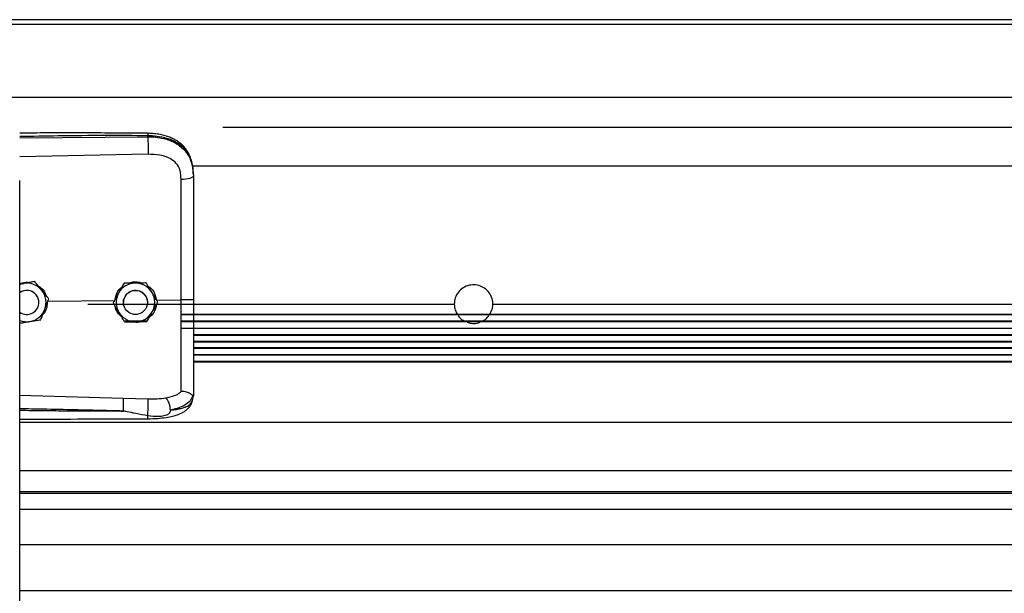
# Model space of a CAD drawing. Header units: inches. Extents: x 170 to 284, y 215 to 248.
# Tile 696 of 1056: x 227.164 to 227.6, y 224.15 to 224.405. Entities that reach past the tile are written whole.
import ezdxf

# ---------------------------------------------------------------- set-up
doc = ezdxf.new("R2010")
doc.units = ezdxf.units.IN
doc.header["$LTSCALE"] = 0.25
doc.header["$MEASUREMENT"] = 0
doc.layers.add('RH FRONT OF HOOD', color=7, linetype='Continuous')

msp = doc.modelspace()

# ---------------------------------------------------------------- linework, layer by layer
at = {"layer": 'RH FRONT OF HOOD'}
for p, q in [((231.435415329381, 224.4045334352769), (226.924131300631, 224.4045334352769)), ((231.435415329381, 224.402427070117), (226.924131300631, 224.402427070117)), ((226.941045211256, 224.3701573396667), (231.435415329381, 224.3701573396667)), ((227.2537032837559, 224.3568718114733), (231.105843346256, 224.3568718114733)), ((227.163613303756, 224.3521234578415), (227.2204605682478, 224.3526601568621)), ((227.2204605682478, 224.3526601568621), (227.2204605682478, 224.3530715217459)), ((227.2205565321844, 224.3448713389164), (227.163613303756, 224.3436617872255)), ((227.2401614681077, 224.3397961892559), (231.1257278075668, 224.3397961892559)), ((227.240656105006, 224.3357369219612), (227.240656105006, 224.33524860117)), ((227.163613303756, 220.1328032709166), (227.163613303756, 224.3332527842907)), ((227.1653878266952, 224.2875954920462), (227.163613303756, 224.2873066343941)), ((227.1702658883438, 224.2883916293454), (227.1693373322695, 224.2882405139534)), ((227.1702658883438, 224.2883899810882), (227.1702658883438, 224.2883916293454)), ((227.2099049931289, 224.2876318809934), (227.2099049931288, 224.2876335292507)), ((227.2197884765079, 224.2877801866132), (227.2197884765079, 224.2877818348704)), ((227.1721136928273, 224.279145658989), (227.1721136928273, 224.2791464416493)), ((227.1761474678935, 224.2797529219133), (227.205845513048, 224.2800372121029)), ((227.1765196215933, 224.2807351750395), (227.1765196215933, 224.2807368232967)), ((227.193781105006, 224.2784037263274), (227.3564270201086, 224.2784037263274)), ((227.2050916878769, 224.2789983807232), (227.2050916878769, 224.2790000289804)), ((227.2096249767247, 224.2791464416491), (227.2096249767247, 224.2791456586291)), ((227.2203253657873, 224.2791456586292), (227.2203253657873, 224.2791464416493)), ((227.2242848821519, 224.2802137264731), (227.2351984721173, 224.2803181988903)), ((227.2248586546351, 224.2792949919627), (227.2248586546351, 224.2792966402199)), ((227.240656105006, 224.2803878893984), (227.240656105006, 224.2738697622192)), ((227.3735476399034, 224.2784037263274), (228.8972830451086, 224.2784037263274)), ((227.2082350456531, 224.2738691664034), (227.2077231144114, 224.2738691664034)), ((227.2078240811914, 224.2737537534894), (227.2083270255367, 224.2737537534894)), ((227.2158601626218, 224.2738691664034), (227.2140901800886, 224.2738691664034)), ((227.2216233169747, 224.2737537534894), (227.222443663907, 224.2737537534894)), ((227.2225456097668, 224.2738691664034), (227.2217152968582, 224.2738691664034)), ((227.2351992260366, 224.2737537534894), (231.1243474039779, 224.2737537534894)), ((231.1243474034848, 224.2738691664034), (227.2351992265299, 224.2738691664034)), ((227.2201344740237, 224.2708213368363), (227.2099777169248, 224.2708213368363)), ((227.2100460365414, 224.2707070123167), (227.2200707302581, 224.2707070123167)), ((227.2351991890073, 224.2707070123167), (231.1243474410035, 224.2707070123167)), ((231.1243474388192, 224.2708213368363), (227.2351991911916, 224.2708213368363)), ((227.240656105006, 224.2705524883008), (227.240656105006, 224.267802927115)), ((227.2351991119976, 224.2676893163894), (231.1243475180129, 224.2676893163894)), ((231.1243476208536, 224.2648010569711), (227.240656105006, 224.2648010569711)), ((227.240656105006, 224.2646903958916), (231.1243476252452, 224.2646903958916)), ((231.1243477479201, 224.2618154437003), (227.240656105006, 224.2618154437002)), ((227.240656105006, 224.2617026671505), (231.1243477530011, 224.2617026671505)), ((231.1243478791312, 224.2589715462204), (227.240656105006, 224.2589715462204)), ((227.240656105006, 224.2588587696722), (231.1243478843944, 224.2588587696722)), ((231.1243480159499, 224.2559838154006), (227.240656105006, 224.2559838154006)), ((227.240656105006, 224.2558731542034), (231.1243480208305, 224.2558731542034)), ((231.1243481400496, 224.2529848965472), (227.240656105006, 224.2529848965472)), ((227.240656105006, 224.2528712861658), (231.1243481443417, 224.2528712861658)), ((227.163613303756, 224.2379900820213), (227.2095489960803, 224.2366582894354)), ((227.2403164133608, 224.2356815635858), (227.240656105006, 224.2376667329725)), ((227.240656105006, 224.2381955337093), (227.240656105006, 224.2376667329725)), ((227.2095489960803, 224.2366582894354), (227.2205346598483, 224.2363961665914)), ((227.163613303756, 224.226018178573), (231.1959333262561, 224.226018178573)), ((227.163613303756, 224.2046391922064), (231.1959333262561, 224.2046391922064)), ((231.1959333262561, 224.1951539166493), (227.163613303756, 224.1951539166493)), ((227.163613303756, 224.1945145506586), (231.1959333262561, 224.1945145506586)), ((227.163613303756, 224.1874964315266), (231.1959333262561, 224.1874964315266)), ((227.163613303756, 224.1718123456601), (231.1959333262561, 224.1718123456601)), ((227.163613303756, 224.1514243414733), (231.1959333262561, 224.1514243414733))]:
    msp.add_line(p, q, dxfattribs=at)
at = {"layer": 'RH FRONT OF HOOD', "flags": 128}
for points in [[(227.240656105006, 224.33524860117), (227.2405521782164, 224.3349528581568), (227.2402442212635, 224.3346679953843), (227.239743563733, 224.3344044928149), (227.2390686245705, 224.3341720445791), (227.238244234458, 224.3339792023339), (227.2373007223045, 224.3338330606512), (227.2362727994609, 224.3337389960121), (227.235198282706, 224.3337004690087)], [(227.163613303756, 224.2871060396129), (227.1642967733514, 224.2873436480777), (227.1653878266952, 224.2875954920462)], [(227.2195679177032, 224.2818907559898), (227.2201727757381, 224.280415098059), (227.2203253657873, 224.2791464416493)]]:
    msp.add_lwpolyline(points, dxfattribs=at)
at = {"layer": 'RH FRONT OF HOOD'}
msp.add_circle((227.2149751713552, 224.279145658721), 0.005350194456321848, dxfattribs=at)
for centre, radius, start, end in [((227.1667634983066, 224.2791464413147), 0.008560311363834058, 39.24773070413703, 99.2477296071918), ((227.2149751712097, 224.2791464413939), 0.008560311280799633, 90.85968127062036, 150.8596805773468), ((227.2149751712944, 224.2791464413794), 0.008560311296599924, 30.85968260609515, 90.85968183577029), ((227.1667634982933, 224.2791464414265), 0.005350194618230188, 39.24773075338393, 126.0718980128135), ((227.1667634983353, 224.2791456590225), 0.005350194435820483, 300.009742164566, 126.0718999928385), ((227.1667634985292, 224.2791464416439), 0.005350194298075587, 5.902783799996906e-08, 39.2477305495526), ((227.1667634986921, 224.2791464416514), 0.008560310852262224, 339.2477292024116, 39.24773059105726), ((227.2149751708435, 224.2791464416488), 0.00856031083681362, 150.8596808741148, 210.8596823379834), ((227.2149751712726, 224.2791464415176), 0.005350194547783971, 30.85968222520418, 179.9999985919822), ((227.2149751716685, 224.2791464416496), 0.008560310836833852, 330.8596808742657, 30.85968233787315), ((227.1667634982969, 224.2791456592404), 0.005350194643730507, 233.9281021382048, 300.0097413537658), ((227.166763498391, 224.2791464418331), 0.008560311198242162, 279.2477290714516, 339.2477287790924), ((227.2149751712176, 224.279146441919), 0.00856031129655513, 210.8596826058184, 270.8596818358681), ((227.2149751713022, 224.2791464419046), 0.008560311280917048, 270.8596812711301, 330.8596805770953), ((227.1667634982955, 224.2791464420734), 0.008560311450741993, 248.4076756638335, 279.2477294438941)]:
    msp.add_arc(centre, radius, start, end, dxfattribs=at)
for points, knots in [([(227.2204419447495, 224.354163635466), (227.2112249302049, 224.3542315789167), (227.1931380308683, 224.3543649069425), (227.17419448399, 224.3543075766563), (227.1644687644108, 224.354254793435), (227.163613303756, 224.3542501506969)], [0, 0, 0, 0, 0.4865830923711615, 0.9548405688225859, 1, 1, 1, 1]), ([(227.2204605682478, 224.3530715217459), (227.2141547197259, 224.3531108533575), (227.2009156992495, 224.3531934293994), (227.1819660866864, 224.3530122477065), (227.169325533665, 224.3527912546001), (227.163613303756, 224.3526913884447)], [0, 0, 0, 0, 0.3326703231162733, 0.6984356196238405, 1, 1, 1, 1]), ([(227.2204417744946, 224.3541477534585), (227.2204429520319, 224.3541517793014), (227.2204469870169, 224.3541655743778), (227.2204522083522, 224.3540506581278), (227.2204588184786, 224.3537578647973), (227.2204598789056, 224.3533419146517), (227.2204605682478, 224.3530715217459)], [0, 0, 0, 0, 0.09787641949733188, 0.3353863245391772, 0.5679606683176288, 1, 1, 1, 1]), ([(227.2405696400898, 224.3377800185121), (227.2404506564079, 224.3388504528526), (227.2402352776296, 224.3407881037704), (227.2394903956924, 224.3433067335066), (227.2386331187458, 224.3452164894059), (227.2375579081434, 224.3469691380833), (227.236242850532, 224.348557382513), (227.2347721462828, 224.349852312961), (227.2333984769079, 224.3508121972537), (227.2319558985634, 224.3516436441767), (227.2295777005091, 224.3527107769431), (227.2266412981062, 224.353523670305), (227.2233323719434, 224.3540521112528), (227.2214406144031, 224.3541251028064), (227.2204419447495, 224.354163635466)], [0, 0, 0, 0, 0.1084465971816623, 0.1963050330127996, 0.269182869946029, 0.3279968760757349, 0.4149595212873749, 0.4916410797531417, 0.53897604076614, 0.5941910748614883, 0.6694152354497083, 0.8148545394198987, 0.9022606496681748, 1, 1, 1, 1]), ([(227.240656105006, 224.3357369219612), (227.240593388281, 224.3370933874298), (227.2404749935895, 224.3396540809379), (227.2395054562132, 224.3431450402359), (227.2382162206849, 224.345556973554), (227.2368523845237, 224.3472596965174), (227.2357694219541, 224.3483030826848), (227.2347104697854, 224.3491315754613), (227.2337210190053, 224.3497915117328), (227.2324866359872, 224.3504865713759), (227.2308926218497, 224.3512122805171), (227.2282289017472, 224.3521203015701), (227.2246938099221, 224.3528802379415), (227.2217872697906, 224.3530115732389), (227.2204605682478, 224.3530715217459)], [0, 0, 0, 0, 0.1307156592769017, 0.2467609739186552, 0.3577928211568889, 0.4170971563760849, 0.4791482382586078, 0.5177152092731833, 0.5590896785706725, 0.6032945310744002, 0.6633484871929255, 0.7353692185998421, 0.8792082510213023, 1, 1, 1, 1]), ([(227.2204605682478, 224.3526601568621), (227.2204822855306, 224.3520843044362), (227.2205273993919, 224.3508880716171), (227.2205684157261, 224.3486630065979), (227.2205816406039, 224.3464856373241), (227.2205646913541, 224.345395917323), (227.2205565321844, 224.3448713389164)], [0, 0, 0, 0, 0.2406941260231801, 0.4999999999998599, 0.7593058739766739, 1, 1, 1, 1]), ([(227.2204605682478, 224.3526601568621), (227.2216573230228, 224.3526284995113), (227.2240896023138, 224.3525641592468), (227.2274191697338, 224.351945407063), (227.2303975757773, 224.3510022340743), (227.2329292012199, 224.3497886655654), (227.2351748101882, 224.3482427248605), (227.2370374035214, 224.3464075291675), (227.2385310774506, 224.3442723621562), (227.2397003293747, 224.3417178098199), (227.240497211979, 224.3386414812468), (227.240602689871, 224.3363891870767), (227.240656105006, 224.33524860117)], [0, 0, 0, 0, 0.1094013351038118, 0.2223468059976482, 0.315179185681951, 0.4102231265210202, 0.5012749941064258, 0.5946006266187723, 0.6834485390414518, 0.7745330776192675, 0.8858211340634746, 1, 1, 1, 1]), ([(227.2347726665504, 224.3376337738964), (227.2347726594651, 224.337633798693), (227.2346701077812, 224.3379927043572), (227.2341749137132, 224.3393988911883), (227.2326388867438, 224.3416015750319), (227.2295718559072, 224.3435048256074), (227.2254556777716, 224.3447164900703), (227.2223029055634, 224.34481614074), (227.2205565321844, 224.3448713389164)], [0, 0, 0, 0, 4.497367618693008e-06, 0.06509473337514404, 0.261670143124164, 0.4753105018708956, 0.709365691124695, 1, 1, 1, 1]), ([(227.235198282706, 224.3337004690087), (227.2351283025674, 224.3350251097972), (227.2350583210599, 224.3363497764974), (227.234772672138, 224.3376337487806), (227.2347726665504, 224.3376337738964)], [0, 0, 0, 0, 0.999980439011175, 1, 1, 1, 1]), ([(227.2351984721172, 224.2803182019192), (227.2351984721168, 224.2803182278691), (227.235198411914, 224.2837045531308), (227.2351983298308, 224.2907512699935), (227.2351982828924, 224.3014244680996), (227.2351982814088, 224.3123005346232), (227.2351982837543, 224.323087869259), (227.2351982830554, 224.3301629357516), (227.235198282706, 224.3337004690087)], [0, 0, 0, 0, 1.439079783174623e-06, 0.1877923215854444, 0.3908439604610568, 0.5938956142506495, 0.796947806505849, 1, 1, 1, 1]), ([(227.240656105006, 224.33524860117), (227.240656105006, 224.3316184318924), (227.240656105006, 224.3243475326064), (227.240656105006, 224.3132667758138), (227.240656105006, 224.3020841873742), (227.240656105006, 224.2911155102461), (227.240656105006, 224.2838676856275), (227.240656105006, 224.2803878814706)], [0, 0, 0, 0, 0.2027568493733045, 0.4061035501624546, 0.60886041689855, 0.8122072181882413, 1, 1, 1, 1]), ([(227.163613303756, 224.2874255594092), (227.1644509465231, 224.2877061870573), (227.1658601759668, 224.2881783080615), (227.1673332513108, 224.2880596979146), (227.1679307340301, 224.2880115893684)], [0, 0, 0, 0, 0.5943977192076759, 1, 1, 1, 1]), ([(227.1702658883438, 224.2883899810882), (227.1695903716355, 224.2882799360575), (227.1682234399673, 224.2880572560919), (227.1665583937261, 224.2877860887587), (227.1656051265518, 224.2876308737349), (227.1653878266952, 224.2875954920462)], [0, 0, 0, 0, 0.4299704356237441, 0.8700602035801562, 0.9999999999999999, 0.9999999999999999, 0.9999999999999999, 0.9999999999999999]), ([(227.1733927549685, 224.2845644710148), (227.173269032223, 224.2847159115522), (227.1723013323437, 224.285900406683), (227.1712402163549, 224.2871991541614), (227.1703608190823, 224.2882754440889), (227.1702658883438, 224.2883916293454)], [0, 0, 0, 0, 0.1156468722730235, 0.9045342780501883, 1, 1, 1, 1]), ([(227.1733927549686, 224.2845623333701), (227.173269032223, 224.2847137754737), (227.1723013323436, 224.2858982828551), (227.1712402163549, 224.2871972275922), (227.1703608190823, 224.2882737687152), (227.1702658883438, 224.2883899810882)], [0, 0, 0, 0, 0.115646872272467, 0.9045342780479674, 1, 1, 1, 1]), ([(227.1715370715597, 224.2866956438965), (227.1721864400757, 224.2862678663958), (227.1736774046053, 224.285285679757), (227.1749790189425, 224.2835532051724), (227.1752549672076, 224.2823168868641), (227.1753103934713, 224.282068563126)], [0, 0, 0, 0, 0.3814222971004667, 0.8757540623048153, 1, 1, 1, 1]), ([(227.2060093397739, 224.2806461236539), (227.2061717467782, 224.2813980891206), (227.2065506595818, 224.2831525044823), (227.2076800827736, 224.2849930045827), (227.2087198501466, 224.2857243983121), (227.2089184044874, 224.2858640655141)], [0, 0, 0, 0, 0.3776771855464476, 0.8811610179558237, 1, 1, 1, 1]), ([(227.2099049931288, 224.2876335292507), (227.2095717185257, 224.2870358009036), (227.2088973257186, 224.2858262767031), (227.2080758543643, 224.2843528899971), (227.2076055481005, 224.2835093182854), (227.2074983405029, 224.2833170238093)], [0, 0, 0, 0, 0.4299704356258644, 0.8700602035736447, 0.9999999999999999, 0.9999999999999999, 0.9999999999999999, 0.9999999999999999]), ([(227.2099049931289, 224.2876318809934), (227.2095717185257, 224.2870340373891), (227.2088973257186, 224.2858242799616), (227.2080758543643, 224.284350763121), (227.2076055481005, 224.2835071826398), (227.2074983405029, 224.2833148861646)], [0, 0, 0, 0, 0.4299704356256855, 0.8700602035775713, 0.9999999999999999, 0.9999999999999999, 0.9999999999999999, 0.9999999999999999]), ([(227.2148467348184, 224.2877079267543), (227.2135746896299, 224.2876888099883), (227.2118781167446, 224.2876633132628), (227.2102999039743, 224.287639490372), (227.2099049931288, 224.2876335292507)], [0, 0, 0, 0, 0.7497733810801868, 1, 1, 1, 1]), ([(227.2148467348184, 224.2877057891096), (227.21357468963, 224.2876867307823), (227.2118781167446, 224.2876613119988), (227.2102999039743, 224.2876377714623), (227.2099049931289, 224.2876318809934)], [0, 0, 0, 0, 0.7497733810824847, 0.9999999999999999, 0.9999999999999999, 0.9999999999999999, 0.9999999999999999]), ([(227.2120514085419, 224.2876658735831), (227.2126203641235, 224.2878791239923), (227.2138018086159, 224.2883219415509), (227.2158463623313, 224.2883770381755), (227.2171835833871, 224.2879702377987), (227.217895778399, 224.2877535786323)], [0, 0, 0, 0, 0.3027399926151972, 0.6286439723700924, 1, 1, 1, 1]), ([(227.2197884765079, 224.2877818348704), (227.2191041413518, 224.2877716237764), (227.2177193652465, 224.2877509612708), (227.2160325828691, 224.2877257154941), (227.2150668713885, 224.287711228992), (227.2148467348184, 224.2877079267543)], [0, 0, 0, 0, 0.4299704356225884, 0.8700602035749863, 1, 1, 1, 1]), ([(227.2197884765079, 224.2877801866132), (227.2191041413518, 224.287769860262), (227.2177193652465, 224.2877489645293), (227.2160325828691, 224.287723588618), (227.2150668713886, 224.2877090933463), (227.2148467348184, 224.2877057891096)], [0, 0, 0, 0, 0.429970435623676, 0.8700602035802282, 0.9999999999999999, 0.9999999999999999, 0.9999999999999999, 0.9999999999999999]), ([(227.2223235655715, 224.2835394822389), (227.2222232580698, 224.2837073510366), (227.2214387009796, 224.2850203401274), (227.2205784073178, 224.2864599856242), (227.2198654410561, 224.2876530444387), (227.2197884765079, 224.2877818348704)], [0, 0, 0, 0, 0.1156468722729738, 0.9045342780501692, 1, 1, 1, 1]), ([(227.2223235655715, 224.2835373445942), (227.2222232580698, 224.2837052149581), (227.2214387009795, 224.2850182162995), (227.2205784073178, 224.286458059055), (227.2198654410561, 224.2876513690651), (227.2197884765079, 224.2877801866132)], [0, 0, 0, 0, 0.1156468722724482, 0.9045342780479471, 1, 1, 1, 1]), ([(227.2206633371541, 224.2863178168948), (227.2209084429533, 224.2861699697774), (227.2220412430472, 224.2854866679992), (227.223515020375, 224.2833872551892), (227.2240221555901, 224.2812967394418), (227.2242848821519, 224.2802137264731)], [0, 0, 0, 0, 0.1174426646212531, 0.5427821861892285, 1, 1, 1, 1]), ([(227.3735476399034, 224.2784037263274), (227.3735359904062, 224.2787350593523), (227.3734906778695, 224.2800238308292), (227.3728262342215, 224.2822261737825), (227.3711297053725, 224.284605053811), (227.3687310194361, 224.286288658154), (227.3659119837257, 224.2870835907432), (227.3629899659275, 224.2869007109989), (227.3602889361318, 224.2857613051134), (227.3581350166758, 224.2837936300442), (227.3566972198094, 224.2812404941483), (227.3565162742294, 224.2793407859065), (227.3564270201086, 224.2784037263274)], [0, 0, 0, 0, 0.03711346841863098, 0.1443586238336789, 0.2516217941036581, 0.3589567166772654, 0.4663024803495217, 0.5735867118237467, 0.6808414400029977, 0.7881476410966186, 0.8955006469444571, 1, 1, 1, 1]), ([(227.1765196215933, 224.2807368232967), (227.1762555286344, 224.2810601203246), (227.1752563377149, 224.2822833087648), (227.174182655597, 224.28359757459), (227.1733927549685, 224.2845644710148)], [0, 0, 0, 0, 0.2643068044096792, 1, 1, 1, 1]), ([(227.1765196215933, 224.2807351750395), (227.1762555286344, 224.2810583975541), (227.1752563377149, 224.2822813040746), (227.174182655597, 224.2835954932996), (227.1733927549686, 224.2845623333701)], [0, 0, 0, 0, 0.2643068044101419, 1, 1, 1, 1]), ([(227.2074983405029, 224.2833170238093), (227.2068788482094, 224.2822058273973), (227.2060526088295, 224.2807237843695), (227.2052840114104, 224.2793450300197), (227.2050916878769, 224.2790000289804)], [0, 0, 0, 0, 0.7497733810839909, 1, 1, 1, 1]), ([(227.2074983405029, 224.2833148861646), (227.2068788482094, 224.2822037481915), (227.2060526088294, 224.2807217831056), (227.2052840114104, 224.2793433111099), (227.2050916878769, 224.2789983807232)], [0, 0, 0, 0, 0.7497733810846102, 0.9999999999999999, 0.9999999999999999, 0.9999999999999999, 0.9999999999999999]), ([(227.2248586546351, 224.2792966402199), (227.2246445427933, 224.2796550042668), (227.2238344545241, 224.2810108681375), (227.2229639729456, 224.2824677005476), (227.2223235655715, 224.2835394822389)], [0, 0, 0, 0, 0.2643068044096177, 1, 1, 1, 1]), ([(227.2248586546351, 224.2792949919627), (227.2246445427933, 224.2796532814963), (227.2238344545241, 224.2810088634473), (227.2229639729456, 224.2824656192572), (227.2223235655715, 224.2835373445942)], [0, 0, 0, 0, 0.2643068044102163, 1, 1, 1, 1]), ([(227.1758536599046, 224.2789774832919), (227.1757775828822, 224.2781517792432), (227.1756155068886, 224.2763926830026), (227.1747666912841, 224.2745847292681), (227.1739824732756, 224.27388403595), (227.1738936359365, 224.2738046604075)], [0, 0, 0, 0, 0.439592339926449, 0.9365162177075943, 1, 1, 1, 1]), ([(227.1747684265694, 224.2761132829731), (227.1752191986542, 224.277302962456), (227.1758204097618, 224.2788896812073), (227.1763796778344, 224.2803658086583), (227.1765196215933, 224.2807351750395)], [0, 0, 0, 0, 0.7497733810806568, 1, 1, 1, 1]), ([(227.2076267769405, 224.2747555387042), (227.2075264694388, 224.2749234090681), (227.2067419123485, 224.2762364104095), (227.2058816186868, 224.2776762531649), (227.2051686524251, 224.278869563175), (227.2050916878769, 224.2789983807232)], [0, 0, 0, 0, 0.1156468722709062, 0.9045342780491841, 0.9999999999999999, 0.9999999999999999, 0.9999999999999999, 0.9999999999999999]), ([(227.2089075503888, 224.2726121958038), (227.2082564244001, 224.273274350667), (227.2069083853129, 224.2746452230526), (227.2060067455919, 224.2765161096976), (227.205962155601, 224.2775291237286), (227.2059615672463, 224.2775424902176)], [0, 0, 0, 0, 0.4797011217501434, 0.9931347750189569, 1, 1, 1, 1]), ([(227.2241787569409, 224.2780753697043), (227.224066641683, 224.2773621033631), (227.2238039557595, 224.2756909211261), (227.2226496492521, 224.2737682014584), (227.2215149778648, 224.2729167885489), (227.221150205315, 224.2726430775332)], [0, 0, 0, 0, 0.3356490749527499, 0.7864254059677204, 1, 1, 1, 1]), ([(227.2224520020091, 224.2749779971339), (227.2230714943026, 224.2760891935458), (227.2238977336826, 224.2775712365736), (227.2246663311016, 224.2789499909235), (227.2248586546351, 224.2792949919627)], [0, 0, 0, 0, 0.7497733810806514, 1, 1, 1, 1]), ([(227.2351982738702, 224.2396276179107), (227.2351982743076, 224.2398903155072), (227.2351982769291, 224.2414647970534), (227.2351982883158, 224.2448961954), (227.2351983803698, 224.2504975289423), (227.2351986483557, 224.2569373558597), (227.2351990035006, 224.2641633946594), (227.2351992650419, 224.2720382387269), (227.2351992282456, 224.2775662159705), (227.2351991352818, 224.2803181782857), (227.2351991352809, 224.2803182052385)], [0, 0, 0, 0, 0.03155846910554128, 0.1891461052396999, 0.3467338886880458, 0.5043277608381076, 0.6619226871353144, 0.8309600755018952, 0.9999983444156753, 1, 1, 1, 1]), ([(227.240656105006, 224.2803878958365), (227.2405749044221, 224.2803765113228), (227.240412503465, 224.2803537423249), (227.2391596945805, 224.2803257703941), (227.2373622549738, 224.2803097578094), (227.2359201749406, 224.2803153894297), (227.2351991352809, 224.2803182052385)], [0, 0, 0, 0, 0.2500007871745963, 0.5000009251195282, 0.750000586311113, 1, 1, 1, 1]), ([(227.3564270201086, 224.2784037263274), (227.356494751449, 224.2774643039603), (227.3566125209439, 224.275830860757), (227.3574755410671, 224.2744545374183), (227.3578422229, 224.2738697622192)], [0, 0, 0, 0, 0.575117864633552, 1, 1, 1, 1]), ([(227.3722367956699, 224.2738697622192), (227.3726781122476, 224.2747236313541), (227.373417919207, 224.2761550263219), (227.3735103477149, 224.2777572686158), (227.3735476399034, 224.2784037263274)], [0, 0, 0, 0, 0.5965293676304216, 1, 1, 1, 1]), ([(227.1730172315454, 224.2714918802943), (227.1732597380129, 224.2721318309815), (227.1737504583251, 224.2734267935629), (227.1743481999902, 224.2750042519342), (227.1746904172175, 224.275907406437), (227.1747684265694, 224.2761132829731)], [0, 0, 0, 0, 0.4299704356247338, 0.8700602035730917, 1, 1, 1, 1]), ([(227.2101618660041, 224.2705131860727), (227.2099477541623, 224.2708714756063), (227.2091376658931, 224.2722270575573), (227.2082671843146, 224.2736838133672), (227.2076267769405, 224.2747555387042)], [0, 0, 0, 0, 0.2643068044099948, 1, 1, 1, 1]), ([(227.2200453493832, 224.2706614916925), (227.2203786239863, 224.2712592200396), (227.2210530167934, 224.27246874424), (227.2218744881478, 224.273942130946), (227.2223447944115, 224.2747857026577), (227.2224520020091, 224.2749779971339)], [0, 0, 0, 0, 0.4299704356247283, 0.8700602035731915, 1, 1, 1, 1]), ([(227.240656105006, 224.2735089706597), (227.240656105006, 224.272769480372), (227.240656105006, 224.2718590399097), (227.240656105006, 224.2709861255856), (227.240656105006, 224.2708222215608)], [0, 0, 0, 0, 0.8122335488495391, 1, 1, 1, 1]), ([(227.3581614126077, 224.2732744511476), (227.3581801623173, 224.27323902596), (227.35864587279, 224.2723591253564), (227.3597473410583, 224.2714233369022), (227.3609520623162, 224.2709477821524), (227.3612701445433, 224.2708222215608)], [0, 0, 0, 0, 0.02994884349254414, 0.7438776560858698, 1, 1, 1, 1]), ([(227.3687087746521, 224.2708222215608), (227.3692680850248, 224.2710779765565), (227.3705016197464, 224.2716420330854), (227.3713185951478, 224.2727296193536), (227.3717651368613, 224.2733240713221)], [0, 0, 0, 0, 0.4534208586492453, 1, 1, 1, 1]), ([(227.163613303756, 224.2699607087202), (227.1641730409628, 224.2700517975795), (227.16542477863, 224.2702554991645), (227.1669687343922, 224.2705068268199), (227.1679218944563, 224.2706620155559), (227.1681391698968, 224.2706973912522)], [0, 0, 0, 0, 0.3844201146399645, 0.8596768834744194, 0.9999999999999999, 0.9999999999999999, 0.9999999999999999, 0.9999999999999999]), ([(227.1681391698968, 224.2706973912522), (227.169394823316, 224.2709018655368), (227.1710695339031, 224.2711745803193), (227.1726274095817, 224.2714283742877), (227.1730172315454, 224.2714918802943)], [0, 0, 0, 0, 0.7497733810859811, 1, 1, 1, 1]), ([(227.2101618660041, 224.2705131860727), (227.2108462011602, 224.2705233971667), (227.2122309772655, 224.2705440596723), (227.213917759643, 224.270569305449), (227.2148834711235, 224.2705837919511), (227.2151036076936, 224.2705870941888)], [0, 0, 0, 0, 0.4299704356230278, 0.8700602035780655, 1, 1, 1, 1]), ([(227.2172478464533, 224.2706193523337), (227.2171539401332, 224.2705827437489), (227.2163795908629, 224.2702808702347), (227.215083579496, 224.2702218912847), (227.2139755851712, 224.2704744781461), (227.2135816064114, 224.2705642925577)], [0, 0, 0, 0, 0.08167163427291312, 0.6734623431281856, 1, 1, 1, 1]), ([(227.2151036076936, 224.2705870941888), (227.2163756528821, 224.2706062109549), (227.2180722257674, 224.2706317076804), (227.2196504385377, 224.2706555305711), (227.2200453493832, 224.2706614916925)], [0, 0, 0, 0, 0.7497733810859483, 1, 1, 1, 1]), ([(227.3621344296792, 224.2704500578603), (227.3624112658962, 224.2703167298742), (227.3633003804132, 224.2698885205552), (227.3652559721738, 224.2698181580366), (227.3669962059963, 224.2698760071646), (227.3678518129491, 224.2703512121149), (227.3678761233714, 224.2703647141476)], [0, 0, 0, 0, 0.1557676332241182, 0.5002787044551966, 0.9858013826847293, 1, 1, 1, 1]), ([(227.240656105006, 224.2676435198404), (227.240656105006, 224.2658132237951), (227.240656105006, 224.2612001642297), (227.240656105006, 224.2542314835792), (227.240656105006, 224.2476396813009), (227.240656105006, 224.2422572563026), (227.240656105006, 224.2395564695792), (227.240656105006, 224.2381955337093)], [0, 0, 0, 0, 0.1570282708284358, 0.3957724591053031, 0.6414399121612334, 0.8193203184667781, 0.9999999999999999, 0.9999999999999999, 0.9999999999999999, 0.9999999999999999]), ([(227.2283641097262, 224.2368035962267), (227.2297376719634, 224.2370914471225), (227.2318220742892, 224.2375282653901), (227.2339978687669, 224.2385689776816), (227.2347968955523, 224.2392742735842), (227.2351983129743, 224.2396286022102)], [0, 0, 0, 0, 0.4901989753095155, 0.7438846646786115, 1, 1, 1, 1]), ([(227.2404632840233, 224.2379450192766), (227.2401876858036, 224.2372230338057), (227.2396216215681, 224.2357401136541), (227.237568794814, 224.2339068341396), (227.2345805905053, 224.2323487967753), (227.2318535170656, 224.231725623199), (227.2304536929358, 224.2314057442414)], [0, 0, 0, 0, 0.2305257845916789, 0.4734878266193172, 0.7297379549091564, 1, 1, 1, 1]), ([(227.2404590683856, 224.2379452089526), (227.2404099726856, 224.2379366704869), (227.2403091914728, 224.2379191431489), (227.2400175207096, 224.2381053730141), (227.2395521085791, 224.2384362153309), (227.2386758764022, 224.2390162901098), (227.2371966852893, 224.2396344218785), (227.2358558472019, 224.2396305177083), (227.235198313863, 224.239628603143)], [0, 0, 0, 0, 0.1136768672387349, 0.2333502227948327, 0.3620694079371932, 0.5019163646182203, 0.755744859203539, 1, 1, 1, 1]), ([(227.240656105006, 224.2381955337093), (227.2406560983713, 224.2381942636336), (227.2406560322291, 224.2381816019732), (227.240648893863, 224.238077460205), (227.2405504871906, 224.2379991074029), (227.2404627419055, 224.2379292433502)], [0, 0, 0, 0, 0.01193493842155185, 0.118981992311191, 1, 1, 1, 1]), ([(227.2095490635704, 224.2366582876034), (227.2095557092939, 224.2364194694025), (227.2095659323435, 224.2360520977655), (227.209563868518, 224.2351901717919), (227.2095562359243, 224.2344153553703), (227.2095420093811, 224.2335548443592), (227.2095170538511, 224.2323954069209), (227.2094906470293, 224.2315520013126), (227.2094734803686, 224.2310037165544)], [0, 0, 0, 0, 0.2394514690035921, 0.3683457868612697, 0.4999761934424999, 0.631610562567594, 0.7605158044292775, 0.9999999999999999, 0.9999999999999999, 0.9999999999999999, 0.9999999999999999]), ([(227.2204035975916, 224.227572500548), (227.2218916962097, 224.227608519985), (227.2246728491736, 224.2276758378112), (227.2284077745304, 224.2280988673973), (227.231283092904, 224.2286581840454), (227.233384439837, 224.2292666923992), (227.2349672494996, 224.2298748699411), (227.2363429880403, 224.2305701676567), (227.237614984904, 224.2314529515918), (227.2387421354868, 224.2325277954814), (227.239755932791, 224.2339466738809), (227.2401105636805, 224.2350486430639), (227.2402994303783, 224.2356355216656)], [0, 0, 0, 0, 0.1696911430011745, 0.3171409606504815, 0.4424359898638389, 0.5384364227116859, 0.6083291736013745, 0.684095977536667, 0.7426779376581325, 0.8151683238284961, 0.9015637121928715, 1, 1, 1, 1]), ([(227.2204492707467, 224.2288256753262), (227.2204652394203, 224.2290662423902), (227.2204989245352, 224.2295737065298), (227.2205437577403, 224.2305838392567), (227.2205808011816, 224.2317712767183), (227.2206035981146, 224.2330431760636), (227.2206087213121, 224.2342466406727), (227.2205963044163, 224.2352425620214), (227.2205712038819, 224.2359819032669), (227.2205464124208, 224.2362629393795), (227.2205346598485, 224.2363961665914)], [0, 0, 0, 0, 0.1098512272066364, 0.2317256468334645, 0.3631776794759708, 0.4999999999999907, 0.6368223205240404, 0.7682743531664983, 0.8901487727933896, 1, 1, 1, 1]), ([(227.2205346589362, 224.2363961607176), (227.2218867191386, 224.2363888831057), (227.2245887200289, 224.2363743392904), (227.2270953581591, 224.2366588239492), (227.2283476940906, 224.2368009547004)], [0, 0, 0, 0, 0.5003922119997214, 1, 1, 1, 1]), ([(227.2304531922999, 224.2314024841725), (227.2304283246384, 224.2319324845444), (227.2303766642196, 224.2330335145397), (227.2299009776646, 224.2346959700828), (227.2291962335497, 224.236084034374), (227.2286330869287, 224.2365694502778), (227.2283618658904, 224.2368032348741)], [0, 0, 0, 0, 0.2405618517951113, 0.4997464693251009, 0.7590693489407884, 1, 1, 1, 1]), ([(227.2304547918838, 224.2314040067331), (227.2310010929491, 224.2314611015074), (227.2323060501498, 224.2315974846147), (227.2337048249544, 224.2318256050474), (227.2346598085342, 224.2320194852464), (227.2358931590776, 224.2322973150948), (227.2375795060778, 224.2328635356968), (227.2393992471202, 224.2339890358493), (227.2400047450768, 224.2351064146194), (227.2403164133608, 224.2356815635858)], [0, 0, 0, 0, 0.1091879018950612, 0.260818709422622, 0.307798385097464, 0.3355235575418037, 0.5627886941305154, 0.7749539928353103, 1, 1, 1, 1]), ([(227.2094733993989, 224.2310013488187), (227.2055733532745, 224.2311006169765), (227.1973032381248, 224.2313111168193), (227.1841913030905, 224.2315932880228), (227.1732434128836, 224.2318058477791), (227.1662272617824, 224.2319339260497), (227.1640522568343, 224.2319719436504), (227.163613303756, 224.2319796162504)], [0, 0, 0, 0, 0.2551597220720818, 0.5410705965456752, 0.8577348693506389, 0.9712884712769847, 1, 1, 1, 1]), ([(227.163613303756, 224.2313345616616), (227.1662109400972, 224.231302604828), (227.1712769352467, 224.2312402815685), (227.1788410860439, 224.231159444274), (227.1864933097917, 224.2310901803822), (227.194251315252, 224.2310386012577), (227.2019738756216, 224.2310055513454), (227.2070107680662, 224.2310027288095), (227.209473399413, 224.2310013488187)], [0, 0, 0, 0, 0.169941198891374, 0.3314248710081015, 0.4948424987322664, 0.6705311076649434, 0.8389164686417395, 1, 1, 1, 1]), ([(227.2204492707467, 224.2288256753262), (227.2186684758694, 224.2291717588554), (227.2156134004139, 224.229765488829), (227.2121774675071, 224.2304855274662), (227.2104392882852, 224.230842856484), (227.2099417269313, 224.2309440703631), (227.2097911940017, 224.2309700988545), (227.2097408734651, 224.2309787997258)], [0, 0, 0, 0, 0.5022803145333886, 0.861696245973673, 0.9584272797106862, 0.9861029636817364, 1, 1, 1, 1]), ([(227.2204035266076, 224.2275943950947), (227.2204042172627, 224.2275875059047), (227.2204107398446, 224.2275224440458), (227.220421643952, 224.2277121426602), (227.2204357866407, 224.2280390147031), (227.2204444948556, 224.2284715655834), (227.2204484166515, 224.2287623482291), (227.2204492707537, 224.2288256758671)], [0, 0, 0, 0, 0.03436730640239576, 0.3245665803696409, 0.6210149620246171, 0.9174633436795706, 0.9999999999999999, 0.9999999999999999, 0.9999999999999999, 0.9999999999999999]), ([(227.2304545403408, 224.2314007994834), (227.2303800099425, 224.2310304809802), (227.2302761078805, 224.230514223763), (227.2299043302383, 224.2299168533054), (227.2294837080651, 224.2294839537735), (227.2286799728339, 224.2290394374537), (227.227202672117, 224.2286778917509), (227.2244418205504, 224.2284377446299), (227.2220450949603, 224.2286706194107), (227.2204492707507, 224.2288256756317)], [0, 0, 0, 0, 0.1001269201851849, 0.1395859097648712, 0.1897135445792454, 0.2582342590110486, 0.369735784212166, 0.5803479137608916, 1, 1, 1, 1]), ([(227.163613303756, 224.227435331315), (227.1672794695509, 224.2274360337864), (227.1787519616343, 224.2274382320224), (227.197682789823, 224.2274660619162), (227.2129459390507, 224.2275375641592), (227.2204035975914, 224.2275725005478)], [0, 0, 0, 0, 0.1936599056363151, 0.6060178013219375, 1, 1, 1, 1])]:
    msp.add_open_spline(points, degree=3, knots=knots, dxfattribs=at)

doc.saveas('drawing.dxf')
